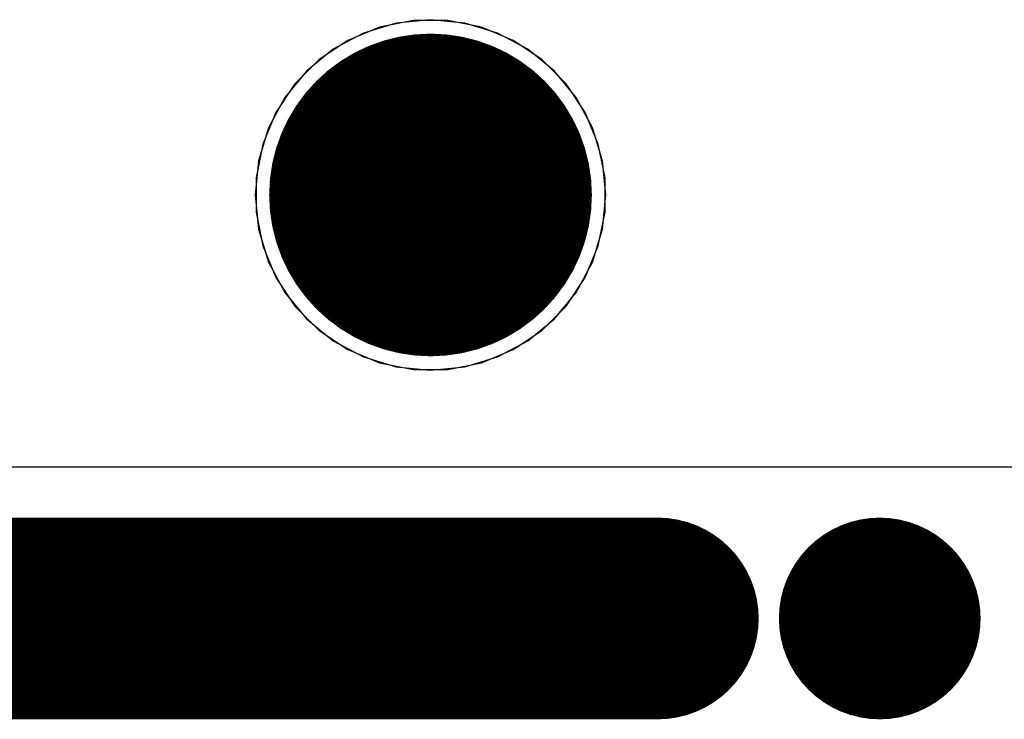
# Model space of a CAD drawing. Header units: millimetres. Extents: x -0.08 to 3.17, y -0.08 to 4.88.
# Tile 274 of 288: x 1.6 to 1.99, y 3.85 to 4.12. Entities that reach past the tile are written whole.
import ezdxf

# ---------------------------------------------------------------- set-up
doc = ezdxf.new("R2010")
doc.units = ezdxf.units.MM
doc.header["$MEASUREMENT"] = 0
for name, color, linetype in [('BottomLayer', 5, 'Continuous'), ('BottomSolder', 6, 'Continuous'), ('Mechanical3', 76, 'Continuous'), ('MidLayer1', 16, 'Continuous'), ('MidLayer2', 76, 'Continuous'), ('PadHoleLayer', 156, 'Continuous'), ('TopLayer', 1, 'Continuous'), ('TopSolder', 216, 'Continuous')]:
    doc.layers.add(name, color=color, linetype=linetype)

msp = doc.modelspace()

# ---------------------------------------------------------------- linework, layer by layer
at = {"layer": 'BottomLayer'}
for p, q in [((1.74181, 4.12061), (1.72941, 4.11547)), ((1.75497, 4.12323), (1.74181, 4.12061)), ((1.76838, 4.12323), (1.75497, 4.12323)), ((1.78154, 4.12061), (1.76838, 4.12323)), ((1.79394, 4.11547), (1.78154, 4.12061)), ((1.72941, 4.11547), (1.71826, 4.10802)), ((1.80509, 4.10802), (1.79394, 4.11547)), ((1.71826, 4.10802), (1.70877, 4.09853)), ((1.81458, 4.09853), (1.80509, 4.10802)), ((1.70877, 4.09853), (1.70132, 4.08738)), ((1.82203, 4.08738), (1.81458, 4.09853)), ((1.70132, 4.08738), (1.69618, 4.07498)), ((1.82717, 4.07498), (1.82203, 4.08738)), ((1.69618, 4.07498), (1.69356, 4.06182)), ((1.82978, 4.06182), (1.82717, 4.07498)), ((1.69356, 4.06182), (1.69356, 4.04841)), ((1.82978, 4.04841), (1.82978, 4.06182)), ((1.69356, 4.04841), (1.69618, 4.03525)), ((1.82717, 4.03525), (1.82978, 4.04841)), ((1.69618, 4.03525), (1.70132, 4.02285)), ((1.82203, 4.02285), (1.82717, 4.03525)), ((1.70132, 4.02285), (1.70877, 4.0117)), ((1.81458, 4.0117), (1.82203, 4.02285)), ((1.70877, 4.0117), (1.71826, 4.00221)), ((1.80509, 4.00221), (1.81458, 4.0117)), ((1.71826, 4.00221), (1.72941, 3.99476)), ((1.79394, 3.99476), (1.80509, 4.00221)), ((1.72941, 3.99476), (1.74181, 3.98962)), ((1.78154, 3.98962), (1.79394, 3.99476)), ((1.74181, 3.98962), (1.75497, 3.987)), ((1.76838, 3.987), (1.78154, 3.98962)), ((1.75497, 3.987), (1.76838, 3.987)), ((2.6828, 3.94882), (0.40775, 3.94882))]:
    msp.add_line(p, q, dxfattribs=at)
at = {"layer": 'BottomSolder', "const_width": 0.004}
for points in [[(1.75967, 4.05512, 1), (1.76367, 4.05512, 1)], [(1.93501, 3.88976, 1), (1.93901, 3.88976, 1)]]:
    msp.add_lwpolyline(points, format="xyb", close=True, dxfattribs=at)
at = {"layer": 'Mechanical3', "const_width": 0.07874}
msp.add_lwpolyline([(0.72047, 3.88976), (1.85039, 3.88976)], dxfattribs=at)
at = {"layer": 'Mechanical3', "const_width": 0.03937}
msp.add_lwpolyline([(1.83071, 3.88976, 1), (1.87008, 3.88976, 1)], format="xyb", close=True, dxfattribs=at)
at = {"layer": 'MidLayer1'}
for p, q in [((1.76167, 4.12355), (1.74832, 4.12224)), ((1.77503, 4.12224), (1.76167, 4.12355)), ((1.74832, 4.12224), (1.73548, 4.11835)), ((1.78787, 4.11835), (1.77503, 4.12224)), ((1.73548, 4.11835), (1.72365, 4.11202)), ((1.7997, 4.11202), (1.78787, 4.11835)), ((1.72365, 4.11202), (1.71328, 4.10351)), ((1.81007, 4.10351), (1.7997, 4.11202)), ((1.71328, 4.10351), (1.70477, 4.09314)), ((1.81858, 4.09314), (1.81007, 4.10351)), ((1.70477, 4.09314), (1.69844, 4.08131)), ((1.8249, 4.08131), (1.81858, 4.09314)), ((1.69844, 4.08131), (1.69455, 4.06847)), ((1.8288, 4.06847), (1.8249, 4.08131)), ((1.69455, 4.06847), (1.69323, 4.05512)), ((1.83011, 4.05512), (1.8288, 4.06847)), ((1.69323, 4.05512), (1.69455, 4.04176)), ((1.8288, 4.04176), (1.83011, 4.05512)), ((1.69455, 4.04176), (1.69844, 4.02892)), ((1.8249, 4.02892), (1.8288, 4.04176)), ((1.69844, 4.02892), (1.70477, 4.01709)), ((1.81858, 4.01709), (1.8249, 4.02892)), ((1.70477, 4.01709), (1.71328, 4.00672)), ((1.81007, 4.00672), (1.81858, 4.01709)), ((1.71328, 4.00672), (1.72365, 3.99821)), ((1.7997, 3.99821), (1.81007, 4.00672)), ((1.72365, 3.99821), (1.73548, 3.99188)), ((1.78787, 3.99188), (1.7997, 3.99821)), ((1.73548, 3.99188), (1.74832, 3.98799)), ((1.77503, 3.98799), (1.78787, 3.99188)), ((1.74832, 3.98799), (1.76167, 3.98668)), ((1.76167, 3.98668), (1.77503, 3.98799)), ((2.6828, 3.94882), (0.40775, 3.94882))]:
    msp.add_line(p, q, dxfattribs=at)
at = {"layer": 'MidLayer2'}
for p, q in [((1.74181, 4.12061), (1.72941, 4.11547)), ((1.75497, 4.12323), (1.74181, 4.12061)), ((1.76838, 4.12323), (1.75497, 4.12323)), ((1.78154, 4.12061), (1.76838, 4.12323)), ((1.79394, 4.11547), (1.78154, 4.12061)), ((1.72941, 4.11547), (1.71826, 4.10802)), ((1.80509, 4.10802), (1.79394, 4.11547)), ((1.71826, 4.10802), (1.70877, 4.09853)), ((1.81458, 4.09853), (1.80509, 4.10802)), ((1.70877, 4.09853), (1.70132, 4.08738)), ((1.82203, 4.08738), (1.81458, 4.09853)), ((1.70132, 4.08738), (1.69618, 4.07498)), ((1.82717, 4.07498), (1.82203, 4.08738)), ((1.69618, 4.07498), (1.69356, 4.06182)), ((1.82978, 4.06182), (1.82717, 4.07498)), ((1.69356, 4.06182), (1.69356, 4.04841)), ((1.82978, 4.04841), (1.82978, 4.06182)), ((1.69356, 4.04841), (1.69618, 4.03525)), ((1.82717, 4.03525), (1.82978, 4.04841)), ((1.69618, 4.03525), (1.70132, 4.02285)), ((1.82203, 4.02285), (1.82717, 4.03525)), ((1.70132, 4.02285), (1.70877, 4.0117)), ((1.81458, 4.0117), (1.82203, 4.02285)), ((1.70877, 4.0117), (1.71826, 4.00221)), ((1.80509, 4.00221), (1.81458, 4.0117)), ((1.71826, 4.00221), (1.72941, 3.99476)), ((1.79394, 3.99476), (1.80509, 4.00221)), ((1.72941, 3.99476), (1.74181, 3.98962)), ((1.78154, 3.98962), (1.79394, 3.99476)), ((1.74181, 3.98962), (1.75497, 3.987)), ((1.76838, 3.987), (1.78154, 3.98962)), ((1.75497, 3.987), (1.76838, 3.987)), ((2.6828, 3.94882), (0.40775, 3.94882))]:
    msp.add_line(p, q, dxfattribs=at)
at = {"layer": 'PadHoleLayer'}
for points, const_width in [([(1.73018, 4.05512, 1), (1.79317, 4.05512, 1)], 0.06299), ([(1.91732, 3.88976, 1), (1.95669, 3.88976, 1)], 0.03937)]:
    msp.add_lwpolyline(points, format="xyb", close=True, dxfattribs=dict(at, const_width=const_width))
at = {"layer": 'TopLayer'}
for p, q in [((1.74181, 4.12061), (1.72941, 4.11547)), ((1.75497, 4.12323), (1.74181, 4.12061)), ((1.76838, 4.12323), (1.75497, 4.12323)), ((1.78154, 4.12061), (1.76838, 4.12323)), ((1.79394, 4.11547), (1.78154, 4.12061)), ((1.72941, 4.11547), (1.71826, 4.10802)), ((1.80509, 4.10802), (1.79394, 4.11547)), ((1.71826, 4.10802), (1.70877, 4.09853)), ((1.81458, 4.09853), (1.80509, 4.10802)), ((1.70877, 4.09853), (1.70132, 4.08738)), ((1.82203, 4.08738), (1.81458, 4.09853)), ((1.70132, 4.08738), (1.69618, 4.07498)), ((1.82717, 4.07498), (1.82203, 4.08738)), ((1.69618, 4.07498), (1.69356, 4.06182)), ((1.82978, 4.06182), (1.82717, 4.07498)), ((1.69356, 4.06182), (1.69356, 4.04841)), ((1.82978, 4.04841), (1.82978, 4.06182)), ((1.69356, 4.04841), (1.69618, 4.03525)), ((1.82717, 4.03525), (1.82978, 4.04841)), ((1.69618, 4.03525), (1.70132, 4.02285)), ((1.82203, 4.02285), (1.82717, 4.03525)), ((1.70132, 4.02285), (1.70877, 4.0117)), ((1.81458, 4.0117), (1.82203, 4.02285)), ((1.70877, 4.0117), (1.71826, 4.00221)), ((1.80509, 4.00221), (1.81458, 4.0117)), ((1.71826, 4.00221), (1.72941, 3.99476)), ((1.79394, 3.99476), (1.80509, 4.00221)), ((1.72941, 3.99476), (1.74181, 3.98962)), ((1.78154, 3.98962), (1.79394, 3.99476)), ((1.74181, 3.98962), (1.75497, 3.987)), ((1.76838, 3.987), (1.78154, 3.98962)), ((1.75497, 3.987), (1.76838, 3.987)), ((2.37065, 3.94882), (0.40775, 3.94882))]:
    msp.add_line(p, q, dxfattribs=at)
at = {"layer": 'TopSolder', "const_width": 0.004}
for points in [[(1.75967, 4.05512, 1), (1.76367, 4.05512, 1)], [(1.93501, 3.88976, 1), (1.93901, 3.88976, 1)]]:
    msp.add_lwpolyline(points, format="xyb", close=True, dxfattribs=at)

doc.saveas('drawing.dxf')
